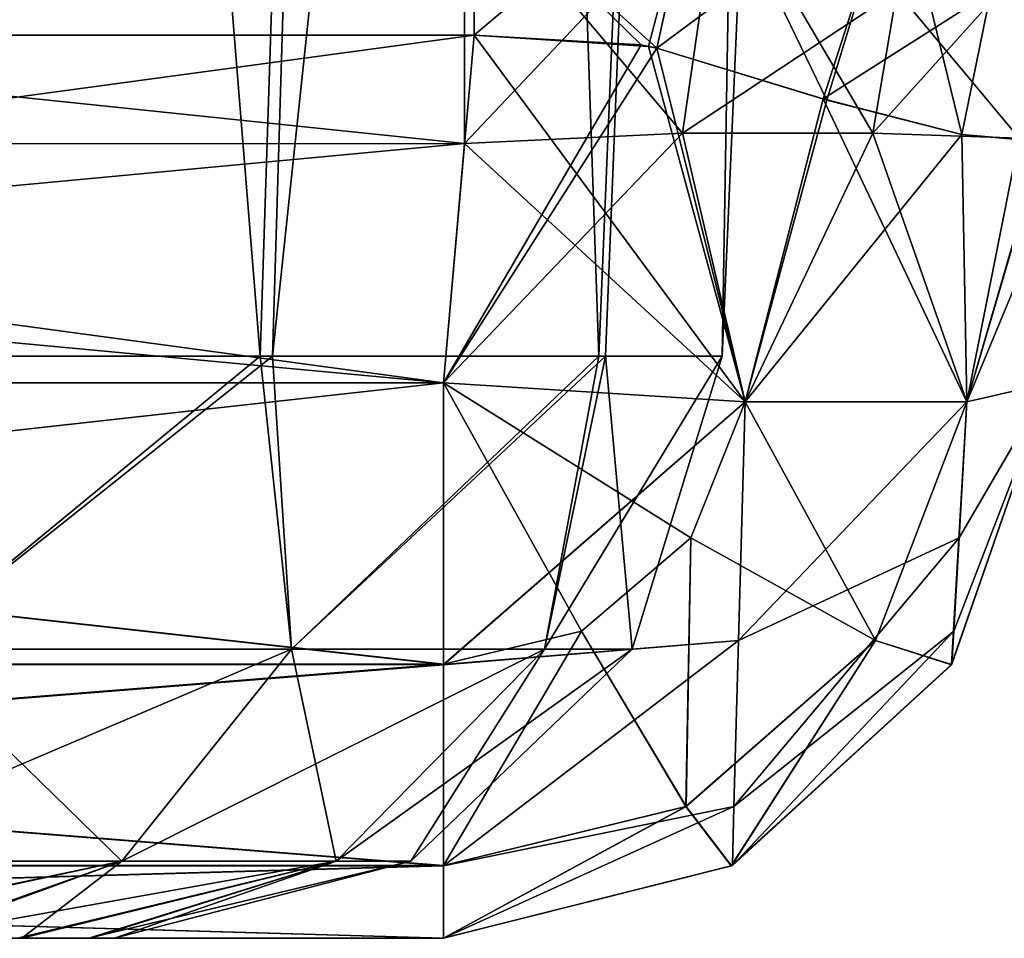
# Model space of a CAD drawing. Header units: millimetres. Extents: x -168 to 168, y -6 to 84.
# Tile 372 of 656: x 40.693 to 41.503, y -3.1 to -2.345. Entities that reach past the tile are written whole.
import ezdxf

# ---------------------------------------------------------------- set-up
doc = ezdxf.new("R2010")
doc.units = ezdxf.units.MM
doc.header["$LTSCALE"] = 65.185185
for name, color, linetype in [('100', 7, 'CONTINUOUS'), ('101', 7, 'CONTINUOUS'), ('104', 7, 'CONTINUOUS'), ('105', 7, 'CONTINUOUS'), ('106', 7, 'CONTINUOUS'), ('112', 7, 'CONTINUOUS'), ('113', 7, 'CONTINUOUS'), ('115', 7, 'CONTINUOUS'), ('116', 7, 'CONTINUOUS'), ('117', 7, 'CONTINUOUS'), ('118', 7, 'CONTINUOUS'), ('12', 7, 'CONTINUOUS'), ('121', 7, 'CONTINUOUS'), ('13', 7, 'CONTINUOUS'), ('19', 7, 'CONTINUOUS'), ('20', 7, 'CONTINUOUS'), ('21', 7, 'CONTINUOUS'), ('22', 7, 'CONTINUOUS'), ('23', 7, 'CONTINUOUS'), ('24', 7, 'CONTINUOUS'), ('25', 7, 'CONTINUOUS'), ('26', 7, 'CONTINUOUS'), ('30', 7, 'CONTINUOUS'), ('31', 7, 'CONTINUOUS'), ('52', 7, 'CONTINUOUS'), ('53', 7, 'CONTINUOUS'), ('582', 7, 'CONTINUOUS'), ('583', 7, 'CONTINUOUS'), ('584', 7, 'CONTINUOUS'), ('585', 7, 'CONTINUOUS'), ('586', 7, 'CONTINUOUS'), ('587', 7, 'CONTINUOUS'), ('588', 7, 'CONTINUOUS'), ('589', 7, 'CONTINUOUS'), ('590', 7, 'CONTINUOUS'), ('591', 7, 'CONTINUOUS'), ('7', 7, 'CONTINUOUS'), ('8', 7, 'CONTINUOUS')]:
    doc.layers.add(name, color=color, linetype=linetype)

msp = doc.modelspace()

# ---------------------------------------------------------------- linework, layer by layer
at = {"layer": '100', "linetype": 'CONTINUOUS'}
for points in [[(41.06682, -2.35794, 124.26868), (38.93318, -2.35794, 124.26868), (41.04183, -2.64358, 124.24369), (41.06682, -2.35794, 124.26868)], [(38.93318, -2.35794, 124.26868), (38.95817, -2.64358, 124.24369), (41.04183, -2.64358, 124.24369), (38.93318, -2.35794, 124.26868)]]:
    msp.add_3dface(points, dxfattribs=at)
at = {"layer": '101', "linetype": 'CONTINUOUS'}
for points in [[(41.06682, -2.35794, 124.26868), (41.04183, -2.64358, 124.24369), (41.2898, -2.65932, 124.17571), (41.06682, -2.35794, 124.26868)], [(41.06682, -2.35794, 124.26868), (41.2898, -2.65932, 124.17571), (41.21023, -2.3673, 124.24665), (41.06682, -2.35794, 124.26868)], [(41.21023, -2.3673, 124.24665), (41.2898, -2.65932, 124.17571), (41.21702, -2.36874, 124.24439), (41.21023, -2.3673, 124.24665)], [(41.21702, -2.36874, 124.24439), (41.2898, -2.65932, 124.17571), (41.35381, -2.41039, 124.1702), (41.21702, -2.36874, 124.24439)], [(41.2898, -2.65932, 124.17571), (41.47195, -2.65932, 123.99356), (41.35381, -2.41039, 124.1702), (41.2898, -2.65932, 124.17571)], [(41.47195, -2.65932, 123.99356), (41.46783, -2.43953, 124.04948), (41.35381, -2.41039, 124.1702), (41.47195, -2.65932, 123.99356)], [(41.53417, -2.44546, 123.91323), (41.46783, -2.43953, 124.04948), (41.47195, -2.65932, 123.99356), (41.53417, -2.44546, 123.91323)], [(41.53993, -2.64358, 123.7456), (41.53417, -2.44546, 123.91323), (41.47195, -2.65932, 123.99356), (41.53993, -2.64358, 123.7456)]]:
    msp.add_3dface(points, dxfattribs=at)
at = {"layer": '104', "linetype": 'CONTINUOUS'}
for points in [[(41.05903, -2.447, 122.64663), (41.23803, -2.43864, 122.67872), (41.04183, -2.64358, 122.66383), (41.05903, -2.447, 122.64663)], [(41.04183, -2.64358, 122.66383), (41.23803, -2.43864, 122.67872), (41.2898, -2.65932, 122.73182), (41.04183, -2.64358, 122.66383)], [(41.23803, -2.43864, 122.67872), (41.3947, -2.43868, 122.7749), (41.2898, -2.65932, 122.73182), (41.23803, -2.43864, 122.67872)], [(41.2898, -2.65932, 122.73182), (41.3947, -2.43868, 122.7749), (41.47195, -2.65932, 122.91397), (41.2898, -2.65932, 122.73182)], [(41.3947, -2.43868, 122.7749), (41.51502, -2.4427, 122.94259), (41.47195, -2.65932, 122.91397), (41.3947, -2.43868, 122.7749)], [(41.51502, -2.4427, 122.94259), (41.55631, -2.45642, 123.14555), (41.47195, -2.65932, 122.91397), (41.51502, -2.4427, 122.94259)], [(41.55631, -2.45642, 123.14555), (41.53993, -2.64358, 123.16193), (41.47195, -2.65932, 122.91397), (41.55631, -2.45642, 123.14555)]]:
    msp.add_3dface(points, dxfattribs=at)
at = {"layer": '105', "linetype": 'CONTINUOUS'}
for points in [[(38.94101, -2.44768, 122.64669), (41.05903, -2.447, 122.64663), (38.95817, -2.64358, 122.66383), (38.94101, -2.44768, 122.64669)], [(41.05903, -2.447, 122.64663), (41.04183, -2.64358, 122.66383), (38.95817, -2.64358, 122.66383), (41.05903, -2.447, 122.64663)]]:
    msp.add_3dface(points, dxfattribs=at)
at = {"layer": '106', "linetype": 'CONTINUOUS'}
for points in [[(41.05898, -2.22616, 122.57301), (41.05903, -2.447, 122.64663), (38.94096, -2.22642, 122.5727), (41.05898, -2.22616, 122.57301)], [(41.05903, -2.447, 122.64663), (38.94101, -2.44768, 122.64669), (38.94096, -2.22642, 122.5727), (41.05903, -2.447, 122.64663)]]:
    msp.add_3dface(points, dxfattribs=at)
at = {"layer": '112', "linetype": 'CONTINUOUS'}
for points in [[(38.95817, -3.1, 123.7456), (38.95817, -3.1, 123.16193), (41.04183, -3.1, 123.16193), (38.95817, -3.1, 123.7456)], [(41.04183, -3.1, 123.7456), (38.95817, -3.1, 123.7456), (41.04183, -3.1, 123.16193), (41.04183, -3.1, 123.7456)]]:
    msp.add_3dface(points, dxfattribs=at)
at = {"layer": '113', "linetype": 'CONTINUOUS'}
for points in [[(41.04183, -2.64358, 124.24369), (38.95817, -2.64358, 124.24369), (38.95817, -2.87519, 124.16306), (41.04183, -2.64358, 124.24369)], [(41.04183, -2.64358, 124.24369), (38.95817, -2.87519, 124.16306), (41.04183, -2.87539, 124.16292), (41.04183, -2.64358, 124.24369)], [(38.95817, -2.87519, 124.16306), (38.95817, -3.04045, 123.98225), (41.04183, -2.87539, 124.16292), (38.95817, -2.87519, 124.16306)], [(41.04183, -2.87539, 124.16292), (38.95817, -3.04045, 123.98225), (41.04183, -3.04057, 123.98203), (41.04183, -2.87539, 124.16292)], [(38.95817, -3.04045, 123.98225), (38.95817, -3.1, 123.7456), (41.04183, -3.04057, 123.98203), (38.95817, -3.04045, 123.98225)], [(38.95817, -3.1, 123.7456), (41.04183, -3.1, 123.7456), (41.04183, -3.04057, 123.98203), (38.95817, -3.1, 123.7456)]]:
    msp.add_3dface(points, dxfattribs=at)
at = {"layer": '115', "linetype": 'CONTINUOUS'}
for points in [[(41.2898, -2.65932, 124.17571), (41.04183, -2.64358, 124.24369), (41.04183, -2.87539, 124.16292), (41.2898, -2.65932, 124.17571)], [(41.53993, -2.64358, 123.7456), (41.46111, -2.84775, 123.85886), (41.45958, -2.87475, 123.7456), (41.53993, -2.64358, 123.7456)], [(41.53993, -2.64358, 123.7456), (41.46549, -2.77108, 123.94868), (41.46111, -2.84775, 123.85886), (41.53993, -2.64358, 123.7456)], [(41.53993, -2.64358, 123.7456), (41.47195, -2.65932, 123.99356), (41.46549, -2.77108, 123.94868), (41.53993, -2.64358, 123.7456)], [(41.2898, -2.65932, 124.17571), (41.04183, -2.87539, 124.16292), (41.28422, -2.85545, 124.10056), (41.2898, -2.65932, 124.17571)], [(41.46549, -2.77108, 123.94868), (41.47195, -2.65932, 123.99356), (41.28422, -2.85545, 124.10056), (41.46549, -2.77108, 123.94868)], [(41.47195, -2.65932, 123.99356), (41.2898, -2.65932, 124.17571), (41.28422, -2.85545, 124.10056), (41.47195, -2.65932, 123.99356)], [(41.46549, -2.77108, 123.94868), (41.28422, -2.85545, 124.10056), (41.28044, -2.99174, 123.94462), (41.46549, -2.77108, 123.94868)], [(41.46111, -2.84775, 123.85886), (41.46549, -2.77108, 123.94868), (41.28044, -2.99174, 123.94462), (41.46111, -2.84775, 123.85886)], [(41.46111, -2.84775, 123.85886), (41.28044, -2.99174, 123.94462), (41.27913, -3.0401, 123.7456), (41.46111, -2.84775, 123.85886)], [(41.45958, -2.87475, 123.7456), (41.46111, -2.84775, 123.85886), (41.27913, -3.0401, 123.7456), (41.45958, -2.87475, 123.7456)], [(41.04183, -2.87539, 124.16292), (41.04183, -3.04057, 123.98203), (41.28422, -2.85545, 124.10056), (41.04183, -2.87539, 124.16292)], [(41.28422, -2.85545, 124.10056), (41.04183, -3.04057, 123.98203), (41.28044, -2.99174, 123.94462), (41.28422, -2.85545, 124.10056)], [(41.04183, -3.04057, 123.98203), (41.04183, -3.1, 123.7456), (41.28044, -2.99174, 123.94462), (41.04183, -3.04057, 123.98203)], [(41.28044, -2.99174, 123.94462), (41.04183, -3.1, 123.7456), (41.27913, -3.0401, 123.7456), (41.28044, -2.99174, 123.94462)]]:
    msp.add_3dface(points, dxfattribs=at)
at = {"layer": '116', "linetype": 'CONTINUOUS'}
for points in [[(41.53993, -2.64358, 123.16193), (41.45958, -2.87475, 123.7456), (41.45916, -2.87539, 123.16193), (41.53993, -2.64358, 123.16193)], [(41.53993, -2.64358, 123.16193), (41.53993, -2.64358, 123.7456), (41.45958, -2.87475, 123.7456), (41.53993, -2.64358, 123.16193)], [(41.45916, -2.87539, 123.16193), (41.27913, -3.0401, 123.7456), (41.27827, -3.04057, 123.16193), (41.45916, -2.87539, 123.16193)], [(41.45958, -2.87475, 123.7456), (41.27913, -3.0401, 123.7456), (41.45916, -2.87539, 123.16193), (41.45958, -2.87475, 123.7456)], [(41.27913, -3.0401, 123.7456), (41.04183, -3.1, 123.7456), (41.27827, -3.04057, 123.16193), (41.27913, -3.0401, 123.7456)], [(41.04183, -3.1, 123.7456), (41.04183, -3.1, 123.16193), (41.27827, -3.04057, 123.16193), (41.04183, -3.1, 123.7456)]]:
    msp.add_3dface(points, dxfattribs=at)
at = {"layer": '117', "linetype": 'CONTINUOUS'}
for points in [[(41.04183, -2.64358, 122.66383), (41.1551, -2.84775, 122.74265), (41.04183, -2.87475, 122.74418), (41.04183, -2.64358, 122.66383)], [(41.04183, -2.64358, 122.66383), (41.24492, -2.77108, 122.73827), (41.1551, -2.84775, 122.74265), (41.04183, -2.64358, 122.66383)], [(41.04183, -2.64358, 122.66383), (41.2898, -2.65932, 122.73182), (41.24492, -2.77108, 122.73827), (41.04183, -2.64358, 122.66383)], [(41.47195, -2.65932, 122.91397), (41.53993, -2.64358, 123.16193), (41.45916, -2.87539, 123.16193), (41.47195, -2.65932, 122.91397)], [(41.24492, -2.77108, 122.73827), (41.2898, -2.65932, 122.73182), (41.3968, -2.85545, 122.91954), (41.24492, -2.77108, 122.73827)], [(41.2898, -2.65932, 122.73182), (41.47195, -2.65932, 122.91397), (41.3968, -2.85545, 122.91954), (41.2898, -2.65932, 122.73182)], [(41.47195, -2.65932, 122.91397), (41.45916, -2.87539, 123.16193), (41.3968, -2.85545, 122.91954), (41.47195, -2.65932, 122.91397)], [(41.1551, -2.84775, 122.74265), (41.24492, -2.77108, 122.73827), (41.24086, -2.99174, 122.92332), (41.1551, -2.84775, 122.74265)], [(41.24492, -2.77108, 122.73827), (41.3968, -2.85545, 122.91954), (41.24086, -2.99174, 122.92332), (41.24492, -2.77108, 122.73827)], [(41.1551, -2.84775, 122.74265), (41.24086, -2.99174, 122.92332), (41.04183, -3.0401, 122.92463), (41.1551, -2.84775, 122.74265)], [(41.04183, -2.87475, 122.74418), (41.1551, -2.84775, 122.74265), (41.04183, -3.0401, 122.92463), (41.04183, -2.87475, 122.74418)], [(41.3968, -2.85545, 122.91954), (41.27827, -3.04057, 123.16193), (41.24086, -2.99174, 122.92332), (41.3968, -2.85545, 122.91954)], [(41.45916, -2.87539, 123.16193), (41.27827, -3.04057, 123.16193), (41.3968, -2.85545, 122.91954), (41.45916, -2.87539, 123.16193)], [(41.24086, -2.99174, 122.92332), (41.04183, -3.1, 123.16193), (41.04183, -3.0401, 122.92463), (41.24086, -2.99174, 122.92332)], [(41.27827, -3.04057, 123.16193), (41.04183, -3.1, 123.16193), (41.24086, -2.99174, 122.92332), (41.27827, -3.04057, 123.16193)]]:
    msp.add_3dface(points, dxfattribs=at)
at = {"layer": '118', "linetype": 'CONTINUOUS'}
for points in [[(38.95817, -2.64358, 122.66383), (41.04183, -2.64358, 122.66383), (41.04183, -2.87475, 122.74418), (38.95817, -2.64358, 122.66383)], [(38.95817, -2.64358, 122.66383), (41.04183, -2.87475, 122.74418), (38.95817, -2.87475, 122.74418), (38.95817, -2.64358, 122.66383)], [(41.04183, -2.87475, 122.74418), (41.04183, -3.0401, 122.92463), (38.95817, -2.87475, 122.74418), (41.04183, -2.87475, 122.74418)], [(38.95817, -2.87475, 122.74418), (41.04183, -3.0401, 122.92463), (38.95817, -3.0401, 122.92463), (38.95817, -2.87475, 122.74418)], [(41.04183, -3.0401, 122.92463), (41.04183, -3.1, 123.16193), (38.95817, -3.0401, 122.92463), (41.04183, -3.0401, 122.92463)], [(41.04183, -3.1, 123.16193), (38.95817, -3.1, 123.16193), (38.95817, -3.0401, 122.92463), (41.04183, -3.1, 123.16193)]]:
    msp.add_3dface(points, dxfattribs=at)
at = {"layer": '12', "linetype": 'CONTINUOUS'}
for points in [[(41.06682, -2.35794, -124.26868), (41.20414, -2.36601, -124.24858), (41.04183, -2.64358, -124.24369), (41.06682, -2.35794, -124.26868)], [(41.20414, -2.36601, -124.24858), (41.21697, -2.36868, -124.24441), (41.04183, -2.64358, -124.24369), (41.20414, -2.36601, -124.24858)], [(41.04183, -2.64358, -124.24369), (41.21697, -2.36868, -124.24441), (41.2898, -2.65932, -124.17571), (41.04183, -2.64358, -124.24369)], [(41.21697, -2.36868, -124.24441), (41.35678, -2.41147, -124.16788), (41.2898, -2.65932, -124.17571), (41.21697, -2.36868, -124.24441)], [(41.35678, -2.41147, -124.16788), (41.46783, -2.43953, -124.04948), (41.2898, -2.65932, -124.17571), (41.35678, -2.41147, -124.16788)], [(41.2898, -2.65932, -124.17571), (41.46783, -2.43953, -124.04948), (41.47195, -2.65932, -123.99356), (41.2898, -2.65932, -124.17571)], [(41.47195, -2.65932, -123.99356), (41.46783, -2.43953, -124.04948), (41.53455, -2.44553, -123.91202), (41.47195, -2.65932, -123.99356)], [(41.55631, -2.45642, -123.76197), (41.47195, -2.65932, -123.99356), (41.53455, -2.44553, -123.91202), (41.55631, -2.45642, -123.76197)], [(41.55631, -2.45642, -123.76197), (41.53993, -2.64358, -123.7456), (41.47195, -2.65932, -123.99356), (41.55631, -2.45642, -123.76197)]]:
    msp.add_3dface(points, dxfattribs=at)
at = {"layer": '121', "linetype": 'CONTINUOUS'}
for points in [[(41.06682, -2.35794, 124.26868), (41.25408, -2.19977, 124.28545), (41.06682, -2.23213, 124.29635), (41.06682, -2.35794, 124.26868)], [(41.06682, -2.35794, 124.26868), (41.21023, -2.3673, 124.24665), (41.25408, -2.19977, 124.28545), (41.06682, -2.35794, 124.26868)], [(41.21023, -2.3673, 124.24665), (41.21702, -2.36874, 124.24439), (41.25408, -2.19977, 124.28545), (41.21023, -2.3673, 124.24665)], [(41.25408, -2.19977, 124.28545), (41.21702, -2.36874, 124.24439), (41.41452, -2.22194, 124.20503), (41.25408, -2.19977, 124.28545)], [(41.21702, -2.36874, 124.24439), (41.35381, -2.41039, 124.1702), (41.41452, -2.22194, 124.20503), (41.21702, -2.36874, 124.24439)], [(41.41452, -2.22194, 124.20503), (41.35381, -2.41039, 124.1702), (41.49151, -2.32247, 124.06605), (41.41452, -2.22194, 124.20503)], [(41.35381, -2.41039, 124.1702), (41.46783, -2.43953, 124.04948), (41.49151, -2.32247, 124.06605), (41.35381, -2.41039, 124.1702)]]:
    msp.add_3dface(points, dxfattribs=at)
at = {"layer": '13', "linetype": 'CONTINUOUS'}
for points in [[(41.25425, -2.19979, -124.28539), (41.21697, -2.36868, -124.24441), (41.06682, -2.23182, -124.29646), (41.25425, -2.19979, -124.28539)], [(41.35678, -2.41147, -124.16788), (41.21697, -2.36868, -124.24441), (41.25425, -2.19979, -124.28539), (41.35678, -2.41147, -124.16788)], [(41.41466, -2.22195, -124.20493), (41.35678, -2.41147, -124.16788), (41.25425, -2.19979, -124.28539), (41.41466, -2.22195, -124.20493)], [(41.46783, -2.43953, -124.04948), (41.35678, -2.41147, -124.16788), (41.41466, -2.22195, -124.20493), (41.46783, -2.43953, -124.04948)], [(41.46783, -2.43953, -124.04948), (41.41466, -2.22195, -124.20493), (41.49151, -2.32247, -124.06605), (41.46783, -2.43953, -124.04948)], [(41.21697, -2.36868, -124.24441), (41.20414, -2.36601, -124.24858), (41.06682, -2.23182, -124.29646), (41.21697, -2.36868, -124.24441)], [(41.20414, -2.36601, -124.24858), (41.06682, -2.35794, -124.26868), (41.06682, -2.23182, -124.29646), (41.20414, -2.36601, -124.24858)]]:
    msp.add_3dface(points, dxfattribs=at)
at = {"layer": '19', "linetype": 'CONTINUOUS'}
for points in [[(41.05903, -2.447, -122.64663), (38.94101, -2.44747, -122.64667), (41.04183, -2.64358, -122.66383), (41.05903, -2.447, -122.64663)], [(38.94101, -2.44747, -122.64667), (38.95817, -2.64358, -122.66383), (41.04183, -2.64358, -122.66383), (38.94101, -2.44747, -122.64667)]]:
    msp.add_3dface(points, dxfattribs=at)
at = {"layer": '20', "linetype": 'CONTINUOUS'}
for points in [[(38.94096, -2.22629, -122.57262), (41.05903, -2.447, -122.64663), (41.05898, -2.22615, -122.57301), (38.94096, -2.22629, -122.57262)], [(38.94096, -2.22629, -122.57262), (38.94101, -2.44747, -122.64667), (41.05903, -2.447, -122.64663), (38.94096, -2.22629, -122.57262)]]:
    msp.add_3dface(points, dxfattribs=at)
at = {"layer": '21', "linetype": 'CONTINUOUS'}
for points in [[(41.23803, -2.43864, -122.67872), (41.05903, -2.447, -122.64663), (41.2898, -2.65932, -122.73182), (41.23803, -2.43864, -122.67872)], [(41.39471, -2.43868, -122.77491), (41.23803, -2.43864, -122.67872), (41.2898, -2.65932, -122.73182), (41.39471, -2.43868, -122.77491)], [(41.47195, -2.65932, -122.91397), (41.39471, -2.43868, -122.77491), (41.2898, -2.65932, -122.73182), (41.47195, -2.65932, -122.91397)], [(41.51502, -2.4427, -122.94259), (41.39471, -2.43868, -122.77491), (41.47195, -2.65932, -122.91397), (41.51502, -2.4427, -122.94259)], [(41.53993, -2.64358, -123.16193), (41.51502, -2.4427, -122.94259), (41.47195, -2.65932, -122.91397), (41.53993, -2.64358, -123.16193)], [(41.05903, -2.447, -122.64663), (41.04183, -2.64358, -122.66383), (41.2898, -2.65932, -122.73182), (41.05903, -2.447, -122.64663)]]:
    msp.add_3dface(points, dxfattribs=at)
at = {"layer": '22', "linetype": 'CONTINUOUS'}
for points in [[(41.04183, -2.64358, -122.66383), (41.15521, -2.84769, -122.74265), (41.24499, -2.77099, -122.73826), (41.04183, -2.64358, -122.66383)], [(41.2898, -2.65932, -122.73182), (41.04183, -2.64358, -122.66383), (41.24499, -2.77099, -122.73826), (41.2898, -2.65932, -122.73182)], [(41.15521, -2.84769, -122.74265), (41.04183, -2.64358, -122.66383), (41.04183, -2.87475, -122.74418), (41.15521, -2.84769, -122.74265)], [(41.53993, -2.64358, -123.16193), (41.47195, -2.65932, -122.91397), (41.45929, -2.87519, -123.16193), (41.53993, -2.64358, -123.16193)], [(41.2898, -2.65932, -122.73182), (41.24499, -2.77099, -122.73826), (41.39691, -2.85527, -122.91954), (41.2898, -2.65932, -122.73182)], [(41.47195, -2.65932, -122.91397), (41.2898, -2.65932, -122.73182), (41.39691, -2.85527, -122.91954), (41.47195, -2.65932, -122.91397)], [(41.47195, -2.65932, -122.91397), (41.39691, -2.85527, -122.91954), (41.45929, -2.87519, -123.16193), (41.47195, -2.65932, -122.91397)], [(41.15521, -2.84769, -122.74265), (41.24104, -2.99164, -122.92331), (41.24499, -2.77099, -122.73826), (41.15521, -2.84769, -122.74265)], [(41.24499, -2.77099, -122.73826), (41.24104, -2.99164, -122.92331), (41.39691, -2.85527, -122.91954), (41.24499, -2.77099, -122.73826)], [(41.04183, -3.0401, -122.92463), (41.15521, -2.84769, -122.74265), (41.04183, -2.87475, -122.74418), (41.04183, -3.0401, -122.92463)], [(41.24104, -2.99164, -122.92331), (41.15521, -2.84769, -122.74265), (41.04183, -3.0401, -122.92463), (41.24104, -2.99164, -122.92331)], [(41.24104, -2.99164, -122.92331), (41.27848, -3.04045, -123.16193), (41.39691, -2.85527, -122.91954), (41.24104, -2.99164, -122.92331)], [(41.39691, -2.85527, -122.91954), (41.27848, -3.04045, -123.16193), (41.45929, -2.87519, -123.16193), (41.39691, -2.85527, -122.91954)], [(41.04183, -3.1, -123.16193), (41.24104, -2.99164, -122.92331), (41.04183, -3.0401, -122.92463), (41.04183, -3.1, -123.16193)], [(41.27848, -3.04045, -123.16193), (41.24104, -2.99164, -122.92331), (41.04183, -3.1, -123.16193), (41.27848, -3.04045, -123.16193)]]:
    msp.add_3dface(points, dxfattribs=at)
at = {"layer": '23', "linetype": 'CONTINUOUS'}
for points in [[(41.53993, -2.64358, -123.7456), (41.45929, -2.87519, -123.16193), (41.45958, -2.87475, -123.7456), (41.53993, -2.64358, -123.7456)], [(41.53993, -2.64358, -123.7456), (41.53993, -2.64358, -123.16193), (41.45929, -2.87519, -123.16193), (41.53993, -2.64358, -123.7456)], [(41.45929, -2.87519, -123.16193), (41.27848, -3.04045, -123.16193), (41.27913, -3.0401, -123.7456), (41.45929, -2.87519, -123.16193)], [(41.45958, -2.87475, -123.7456), (41.45929, -2.87519, -123.16193), (41.27913, -3.0401, -123.7456), (41.45958, -2.87475, -123.7456)], [(41.27848, -3.04045, -123.16193), (41.04183, -3.1, -123.16193), (41.27913, -3.0401, -123.7456), (41.27848, -3.04045, -123.16193)], [(41.27913, -3.0401, -123.7456), (41.04183, -3.1, -123.16193), (41.04183, -3.1, -123.7456), (41.27913, -3.0401, -123.7456)]]:
    msp.add_3dface(points, dxfattribs=at)
at = {"layer": '24', "linetype": 'CONTINUOUS'}
for points in [[(41.04183, -2.64358, -124.24369), (41.2898, -2.65932, -124.17571), (41.04183, -2.87519, -124.16306), (41.04183, -2.64358, -124.24369)], [(41.53993, -2.64358, -123.7456), (41.45958, -2.87475, -123.7456), (41.46111, -2.84769, -123.85897), (41.53993, -2.64358, -123.7456)], [(41.53993, -2.64358, -123.7456), (41.46111, -2.84769, -123.85897), (41.4655, -2.77099, -123.94875), (41.53993, -2.64358, -123.7456)], [(41.47195, -2.65932, -123.99356), (41.53993, -2.64358, -123.7456), (41.4655, -2.77099, -123.94875), (41.47195, -2.65932, -123.99356)], [(41.2898, -2.65932, -124.17571), (41.28423, -2.85527, -124.10068), (41.04183, -2.87519, -124.16306), (41.2898, -2.65932, -124.17571)], [(41.2898, -2.65932, -124.17571), (41.47195, -2.65932, -123.99356), (41.28423, -2.85527, -124.10068), (41.2898, -2.65932, -124.17571)], [(41.47195, -2.65932, -123.99356), (41.4655, -2.77099, -123.94875), (41.28423, -2.85527, -124.10068), (41.47195, -2.65932, -123.99356)], [(41.4655, -2.77099, -123.94875), (41.28045, -2.99164, -123.9448), (41.28423, -2.85527, -124.10068), (41.4655, -2.77099, -123.94875)], [(41.46111, -2.84769, -123.85897), (41.28045, -2.99164, -123.9448), (41.4655, -2.77099, -123.94875), (41.46111, -2.84769, -123.85897)], [(41.46111, -2.84769, -123.85897), (41.27913, -3.0401, -123.7456), (41.28045, -2.99164, -123.9448), (41.46111, -2.84769, -123.85897)], [(41.45958, -2.87475, -123.7456), (41.27913, -3.0401, -123.7456), (41.46111, -2.84769, -123.85897), (41.45958, -2.87475, -123.7456)], [(41.28423, -2.85527, -124.10068), (41.04183, -3.04045, -123.98225), (41.04183, -2.87519, -124.16306), (41.28423, -2.85527, -124.10068)], [(41.28045, -2.99164, -123.9448), (41.04183, -3.04045, -123.98225), (41.28423, -2.85527, -124.10068), (41.28045, -2.99164, -123.9448)], [(41.28045, -2.99164, -123.9448), (41.04183, -3.1, -123.7456), (41.04183, -3.04045, -123.98225), (41.28045, -2.99164, -123.9448)], [(41.27913, -3.0401, -123.7456), (41.04183, -3.1, -123.7456), (41.28045, -2.99164, -123.9448), (41.27913, -3.0401, -123.7456)]]:
    msp.add_3dface(points, dxfattribs=at)
at = {"layer": '25', "linetype": 'CONTINUOUS'}
for points in [[(38.95817, -2.64358, -124.24369), (41.04183, -2.87519, -124.16306), (38.95817, -2.87539, -124.16292), (38.95817, -2.64358, -124.24369)], [(38.95817, -2.64358, -124.24369), (41.04183, -2.64358, -124.24369), (41.04183, -2.87519, -124.16306), (38.95817, -2.64358, -124.24369)], [(41.04183, -2.87519, -124.16306), (41.04183, -3.04045, -123.98225), (38.95817, -2.87539, -124.16292), (41.04183, -2.87519, -124.16306)], [(38.95817, -2.87539, -124.16292), (41.04183, -3.04045, -123.98225), (38.95817, -3.04057, -123.98203), (38.95817, -2.87539, -124.16292)], [(41.04183, -3.04045, -123.98225), (41.04183, -3.1, -123.7456), (38.95817, -3.04057, -123.98203), (41.04183, -3.04045, -123.98225)], [(38.95817, -3.04057, -123.98203), (41.04183, -3.1, -123.7456), (38.95817, -3.1, -123.7456), (38.95817, -3.04057, -123.98203)]]:
    msp.add_3dface(points, dxfattribs=at)
at = {"layer": '26', "linetype": 'CONTINUOUS'}
for points in [[(38.93318, -2.35794, -124.26868), (41.06682, -2.35794, -124.26868), (38.95817, -2.64358, -124.24369), (38.93318, -2.35794, -124.26868)], [(41.06682, -2.35794, -124.26868), (41.04183, -2.64358, -124.24369), (38.95817, -2.64358, -124.24369), (41.06682, -2.35794, -124.26868)]]:
    msp.add_3dface(points, dxfattribs=at)
at = {"layer": '30', "linetype": 'CONTINUOUS'}
for points in [[(41.04183, -2.64358, -122.66383), (38.95817, -2.64358, -122.66383), (38.95817, -2.87475, -122.74418), (41.04183, -2.64358, -122.66383)], [(41.04183, -2.87475, -122.74418), (41.04183, -2.64358, -122.66383), (38.95817, -2.87475, -122.74418), (41.04183, -2.87475, -122.74418)], [(41.04183, -2.87475, -122.74418), (38.95817, -2.87475, -122.74418), (38.95817, -3.0401, -122.92463), (41.04183, -2.87475, -122.74418)], [(41.04183, -3.0401, -122.92463), (41.04183, -2.87475, -122.74418), (38.95817, -3.0401, -122.92463), (41.04183, -3.0401, -122.92463)], [(38.95817, -3.1, -123.16193), (41.04183, -3.0401, -122.92463), (38.95817, -3.0401, -122.92463), (38.95817, -3.1, -123.16193)], [(41.04183, -3.1, -123.16193), (41.04183, -3.0401, -122.92463), (38.95817, -3.1, -123.16193), (41.04183, -3.1, -123.16193)]]:
    msp.add_3dface(points, dxfattribs=at)
at = {"layer": '31', "linetype": 'CONTINUOUS'}
for points in [[(41.04183, -3.1, -123.7456), (41.04183, -3.1, -123.16193), (38.95817, -3.1, -123.16193), (41.04183, -3.1, -123.7456)], [(38.95817, -3.1, -123.7456), (41.04183, -3.1, -123.7456), (38.95817, -3.1, -123.16193), (38.95817, -3.1, -123.7456)]]:
    msp.add_3dface(points, dxfattribs=at)
at = {"layer": '52', "linetype": 'CONTINUOUS'}
for points in [[(41.58895, -2.22246, 122.90996), (41.51502, -2.4427, 122.94259), (41.41423, -2.3218, 122.75338), (41.58895, -2.22246, 122.90996)], [(41.41423, -2.3218, 122.75338), (41.51502, -2.4427, 122.94259), (41.3947, -2.43868, 122.7749), (41.41423, -2.3218, 122.75338)]]:
    msp.add_3dface(points, dxfattribs=at)
at = {"layer": '53', "linetype": 'CONTINUOUS'}
for points in [[(41.23803, -2.43864, 122.67872), (41.05898, -2.22616, 122.57301), (41.26917, -2.22487, 122.60931), (41.23803, -2.43864, 122.67872)], [(41.3947, -2.43868, 122.7749), (41.23803, -2.43864, 122.67872), (41.26917, -2.22487, 122.60931), (41.3947, -2.43868, 122.7749)], [(41.41423, -2.3218, 122.75338), (41.3947, -2.43868, 122.7749), (41.26917, -2.22487, 122.60931), (41.41423, -2.3218, 122.75338)], [(41.05903, -2.447, 122.64663), (41.05898, -2.22616, 122.57301), (41.23803, -2.43864, 122.67872), (41.05903, -2.447, 122.64663)]]:
    msp.add_3dface(points, dxfattribs=at)
at = {"layer": '582', "linetype": 'CONTINUOUS'}
for points in [[(39.24799, -3.1, 39.82838), (40.77135, -3.1, 40), (39.22865, -3.1, 40), (39.24799, -3.1, 39.82838)], [(39.22865, -3.1, 40), (40.77135, -3.1, 40), (40.75201, -3.1, 40.17162), (39.22865, -3.1, 40)], [(39.2287, -3.1, 40.00871), (39.22865, -3.1, 40), (40.75201, -3.1, 40.17162), (39.2287, -3.1, 40.00871)], [(39.24989, -3.1, 40.17973), (39.2287, -3.1, 40.00871), (40.75201, -3.1, 40.17162), (39.24989, -3.1, 40.17973)], [(40.7713, -3.1, 39.99129), (40.77135, -3.1, 40), (39.24799, -3.1, 39.82838), (40.7713, -3.1, 39.99129)], [(40.75011, -3.1, 39.82027), (40.7713, -3.1, 39.99129), (39.24799, -3.1, 39.82838), (40.75011, -3.1, 39.82027)], [(39.30489, -3.1, 39.66561), (40.75011, -3.1, 39.82027), (39.24799, -3.1, 39.82838), (39.30489, -3.1, 39.66561)], [(40.69511, -3.1, 40.33439), (39.24989, -3.1, 40.17973), (40.75201, -3.1, 40.17162), (40.69511, -3.1, 40.33439)], [(39.30838, -3.1, 40.34155), (39.24989, -3.1, 40.17973), (40.69511, -3.1, 40.33439), (39.30838, -3.1, 40.34155)], [(40.69162, -3.1, 39.65845), (40.75011, -3.1, 39.82027), (39.30489, -3.1, 39.66561), (40.69162, -3.1, 39.65845)], [(40.60371, -3.1, 40.48011), (39.30838, -3.1, 40.34155), (40.69511, -3.1, 40.33439), (40.60371, -3.1, 40.48011)]]:
    msp.add_3dface(points, dxfattribs=at)
at = {"layer": '583', "linetype": 'CONTINUOUS'}
for points in [[(40.47804, -2.62181, 38.82246), (40.891, -2.62181, 39.09377), (40.59846, -2.86249, 38.96344), (40.47804, -2.62181, 38.82246)], [(40.59846, -2.86249, 38.96344), (40.891, -2.62181, 39.09377), (40.91689, -2.86249, 39.23064), (40.59846, -2.86249, 38.96344)], [(40.891, -2.62181, 39.09377), (41.16927, -2.62181, 39.50208), (40.91689, -2.86249, 39.23064), (40.891, -2.62181, 39.09377)], [(40.91689, -2.86249, 39.23064), (41.16927, -2.62181, 39.50208), (41.12473, -2.86249, 39.59063), (40.91689, -2.86249, 39.23064)], [(41.16927, -2.62181, 39.50208), (41.2708, -2.62181, 39.98565), (41.12473, -2.86249, 39.59063), (41.16927, -2.62181, 39.50208)], [(41.2708, -2.62181, 39.98565), (41.27086, -2.62181, 39.99282), (41.12473, -2.86249, 39.59063), (41.2708, -2.62181, 39.98565)], [(41.12473, -2.86249, 39.59063), (41.27088, -2.62181, 40), (41.19691, -2.86249, 40), (41.12473, -2.86249, 39.59063)], [(41.27086, -2.62181, 39.99282), (41.27088, -2.62181, 40), (41.12473, -2.86249, 39.59063), (41.27086, -2.62181, 39.99282)], [(40.5074, -3.03673, 39.12115), (40.59846, -2.86249, 38.96344), (40.91689, -2.86249, 39.23064), (40.5074, -3.03673, 39.12115)], [(40.77739, -3.03673, 39.34769), (40.5074, -3.03673, 39.12115), (40.91689, -2.86249, 39.23064), (40.77739, -3.03673, 39.34769)], [(40.77739, -3.03673, 39.34769), (40.91689, -2.86249, 39.23064), (41.12473, -2.86249, 39.59063), (40.77739, -3.03673, 39.34769)], [(40.95361, -3.03673, 39.65292), (40.77739, -3.03673, 39.34769), (41.12473, -2.86249, 39.59063), (40.95361, -3.03673, 39.65292)], [(40.95361, -3.03673, 39.65292), (41.12473, -2.86249, 39.59063), (41.19691, -2.86249, 40), (40.95361, -3.03673, 39.65292)], [(41.01481, -3.03673, 40), (40.95361, -3.03673, 39.65292), (41.19691, -2.86249, 40), (41.01481, -3.03673, 40)], [(40.77739, -3.03673, 39.34769), (40.47595, -3.1, 39.393), (40.5074, -3.03673, 39.12115), (40.77739, -3.03673, 39.34769)], [(40.59873, -3.1, 39.51369), (40.47595, -3.1, 39.393), (40.77739, -3.03673, 39.34769), (40.59873, -3.1, 39.51369)], [(40.69162, -3.1, 39.65845), (40.59873, -3.1, 39.51369), (40.95361, -3.03673, 39.65292), (40.69162, -3.1, 39.65845)], [(40.95361, -3.03673, 39.65292), (40.59873, -3.1, 39.51369), (40.77739, -3.03673, 39.34769), (40.95361, -3.03673, 39.65292)], [(40.75011, -3.1, 39.82027), (40.69162, -3.1, 39.65845), (40.95361, -3.03673, 39.65292), (40.75011, -3.1, 39.82027)], [(40.7713, -3.1, 39.99129), (40.75011, -3.1, 39.82027), (41.01481, -3.03673, 40), (40.7713, -3.1, 39.99129)], [(41.01481, -3.03673, 40), (40.75011, -3.1, 39.82027), (40.95361, -3.03673, 39.65292), (41.01481, -3.03673, 40)], [(40.77135, -3.1, 40), (40.7713, -3.1, 39.99129), (41.01481, -3.03673, 40), (40.77135, -3.1, 40)]]:
    msp.add_3dface(points, dxfattribs=at)
at = {"layer": '584', "linetype": 'CONTINUOUS'}
for points in [[(40.90118, -2.62181, 40.89611), (40.49131, -2.62181, 41.17207), (40.59846, -2.86249, 41.03656), (40.90118, -2.62181, 40.89611)], [(40.91689, -2.86249, 40.76936), (40.90118, -2.62181, 40.89611), (40.59846, -2.86249, 41.03656), (40.91689, -2.86249, 40.76936)], [(41.17482, -2.62181, 40.48469), (40.90118, -2.62181, 40.89611), (40.91689, -2.86249, 40.76936), (41.17482, -2.62181, 40.48469)], [(41.12473, -2.86249, 40.40937), (41.17482, -2.62181, 40.48469), (40.91689, -2.86249, 40.76936), (41.12473, -2.86249, 40.40937)], [(41.19691, -2.86249, 40), (41.17482, -2.62181, 40.48469), (41.12473, -2.86249, 40.40937), (41.19691, -2.86249, 40)], [(41.19691, -2.86249, 40), (41.27088, -2.62181, 40), (41.17482, -2.62181, 40.48469), (41.19691, -2.86249, 40)], [(40.5074, -3.03673, 40.87885), (40.77739, -3.03673, 40.65231), (40.59846, -2.86249, 41.03656), (40.5074, -3.03673, 40.87885)], [(40.77739, -3.03673, 40.65231), (40.91689, -2.86249, 40.76936), (40.59846, -2.86249, 41.03656), (40.77739, -3.03673, 40.65231)], [(40.77739, -3.03673, 40.65231), (40.95361, -3.03673, 40.34708), (40.91689, -2.86249, 40.76936), (40.77739, -3.03673, 40.65231)], [(40.95361, -3.03673, 40.34708), (41.12473, -2.86249, 40.40937), (40.91689, -2.86249, 40.76936), (40.95361, -3.03673, 40.34708)], [(40.95361, -3.03673, 40.34708), (41.01481, -3.03673, 40), (41.12473, -2.86249, 40.40937), (40.95361, -3.03673, 40.34708)], [(41.01481, -3.03673, 40), (41.19691, -2.86249, 40), (41.12473, -2.86249, 40.40937), (41.01481, -3.03673, 40)], [(40.5074, -3.03673, 40.87885), (40.48237, -3.1, 40.60191), (40.77739, -3.03673, 40.65231), (40.5074, -3.03673, 40.87885)], [(40.48237, -3.1, 40.60191), (40.60371, -3.1, 40.48011), (40.77739, -3.03673, 40.65231), (40.48237, -3.1, 40.60191)], [(40.60371, -3.1, 40.48011), (40.69511, -3.1, 40.33439), (40.77739, -3.03673, 40.65231), (40.60371, -3.1, 40.48011)], [(40.69511, -3.1, 40.33439), (40.75201, -3.1, 40.17162), (40.95361, -3.03673, 40.34708), (40.69511, -3.1, 40.33439)], [(40.77739, -3.03673, 40.65231), (40.69511, -3.1, 40.33439), (40.95361, -3.03673, 40.34708), (40.77739, -3.03673, 40.65231)], [(40.75201, -3.1, 40.17162), (40.77135, -3.1, 40), (40.95361, -3.03673, 40.34708), (40.75201, -3.1, 40.17162)], [(40.77135, -3.1, 40), (41.01481, -3.03673, 40), (40.95361, -3.03673, 40.34708), (40.77135, -3.1, 40)]]:
    msp.add_3dface(points, dxfattribs=at)
at = {"layer": '585', "linetype": 'CONTINUOUS'}
for points in [[(40.55558, 1.52181, 41.34128), (40.49131, -2.62181, 41.17207), (41.02657, 1.52181, 41.02657), (40.55558, 1.52181, 41.34128)], [(40.49131, -2.62181, 41.17207), (40.90118, -2.62181, 40.89611), (41.02657, 1.52181, 41.02657), (40.49131, -2.62181, 41.17207)], [(41.02657, 1.52181, 41.02657), (40.90118, -2.62181, 40.89611), (41.34128, 1.52181, 40.55558), (41.02657, 1.52181, 41.02657)], [(40.90118, -2.62181, 40.89611), (41.17482, -2.62181, 40.48469), (41.34128, 1.52181, 40.55558), (40.90118, -2.62181, 40.89611)], [(41.17482, -2.62181, 40.48469), (41.27088, -2.62181, 40), (41.34128, 1.52181, 40.55558), (41.17482, -2.62181, 40.48469)], [(41.34128, 1.52181, 40.55558), (41.27088, -2.62181, 40), (41.45179, 1.52181, 40), (41.34128, 1.52181, 40.55558)]]:
    msp.add_3dface(points, dxfattribs=at)
at = {"layer": '586', "linetype": 'CONTINUOUS'}
for points in [[(40.891, -2.62181, 39.09377), (40.47804, -2.62181, 38.82246), (40.55558, 1.52181, 38.65872), (40.891, -2.62181, 39.09377)], [(41.02657, 1.52181, 38.97343), (40.891, -2.62181, 39.09377), (40.55558, 1.52181, 38.65872), (41.02657, 1.52181, 38.97343)], [(41.16927, -2.62181, 39.50208), (40.891, -2.62181, 39.09377), (41.02657, 1.52181, 38.97343), (41.16927, -2.62181, 39.50208)], [(41.34128, 1.52181, 39.44442), (41.16927, -2.62181, 39.50208), (41.02657, 1.52181, 38.97343), (41.34128, 1.52181, 39.44442)], [(41.2708, -2.62181, 39.98565), (41.16927, -2.62181, 39.50208), (41.34128, 1.52181, 39.44442), (41.2708, -2.62181, 39.98565)], [(41.27086, -2.62181, 39.99282), (41.2708, -2.62181, 39.98565), (41.45179, 1.52181, 40), (41.27086, -2.62181, 39.99282)], [(41.45179, 1.52181, 40), (41.2708, -2.62181, 39.98565), (41.34128, 1.52181, 39.44442), (41.45179, 1.52181, 40)], [(41.27088, -2.62181, 40), (41.27086, -2.62181, 39.99282), (41.45179, 1.52181, 40), (41.27088, -2.62181, 40)]]:
    msp.add_3dface(points, dxfattribs=at)
at = {"layer": '587', "linetype": 'CONTINUOUS'}
for points in [[(39.2287, -3.1, -39.99129), (39.22865, -3.1, -40), (40.75201, -3.1, -39.82838), (39.2287, -3.1, -39.99129)], [(39.22865, -3.1, -40), (40.77135, -3.1, -40), (40.75201, -3.1, -39.82838), (39.22865, -3.1, -40)], [(39.24799, -3.1, -40.17162), (40.77135, -3.1, -40), (39.22865, -3.1, -40), (39.24799, -3.1, -40.17162)], [(39.24989, -3.1, -39.82027), (39.2287, -3.1, -39.99129), (40.75201, -3.1, -39.82838), (39.24989, -3.1, -39.82027)], [(40.7713, -3.1, -40.00871), (40.77135, -3.1, -40), (39.24799, -3.1, -40.17162), (40.7713, -3.1, -40.00871)], [(40.75011, -3.1, -40.17973), (40.7713, -3.1, -40.00871), (39.24799, -3.1, -40.17162), (40.75011, -3.1, -40.17973)], [(39.30489, -3.1, -40.33439), (40.75011, -3.1, -40.17973), (39.24799, -3.1, -40.17162), (39.30489, -3.1, -40.33439)], [(39.30838, -3.1, -39.65845), (39.24989, -3.1, -39.82027), (40.69511, -3.1, -39.66561), (39.30838, -3.1, -39.65845)], [(40.69511, -3.1, -39.66561), (39.24989, -3.1, -39.82027), (40.75201, -3.1, -39.82838), (40.69511, -3.1, -39.66561)], [(40.69162, -3.1, -40.34155), (40.75011, -3.1, -40.17973), (39.30489, -3.1, -40.33439), (40.69162, -3.1, -40.34155)], [(40.60371, -3.1, -39.51989), (39.30838, -3.1, -39.65845), (40.69511, -3.1, -39.66561), (40.60371, -3.1, -39.51989)]]:
    msp.add_3dface(points, dxfattribs=at)
at = {"layer": '588', "linetype": 'CONTINUOUS'}
for points in [[(40.47804, -2.62181, -41.17754), (40.891, -2.62181, -40.90623), (40.59846, -2.86249, -41.03656), (40.47804, -2.62181, -41.17754)], [(40.59846, -2.86249, -41.03656), (40.891, -2.62181, -40.90623), (40.91689, -2.86249, -40.76936), (40.59846, -2.86249, -41.03656)], [(40.891, -2.62181, -40.90623), (41.16927, -2.62181, -40.49792), (40.91689, -2.86249, -40.76936), (40.891, -2.62181, -40.90623)], [(40.91689, -2.86249, -40.76936), (41.16927, -2.62181, -40.49792), (41.12473, -2.86249, -40.40937), (40.91689, -2.86249, -40.76936)], [(41.27086, -2.62181, -40.00718), (41.27088, -2.62181, -40), (41.12473, -2.86249, -40.40937), (41.27086, -2.62181, -40.00718)], [(41.12473, -2.86249, -40.40937), (41.27088, -2.62181, -40), (41.19691, -2.86249, -40), (41.12473, -2.86249, -40.40937)], [(41.2708, -2.62181, -40.01435), (41.27086, -2.62181, -40.00718), (41.12473, -2.86249, -40.40937), (41.2708, -2.62181, -40.01435)], [(41.16927, -2.62181, -40.49792), (41.2708, -2.62181, -40.01435), (41.12473, -2.86249, -40.40937), (41.16927, -2.62181, -40.49792)], [(40.77739, -3.03673, -40.65231), (40.5074, -3.03673, -40.87885), (40.91689, -2.86249, -40.76936), (40.77739, -3.03673, -40.65231)], [(40.5074, -3.03673, -40.87885), (40.59846, -2.86249, -41.03656), (40.91689, -2.86249, -40.76936), (40.5074, -3.03673, -40.87885)], [(40.95361, -3.03673, -40.34708), (40.77739, -3.03673, -40.65231), (41.12473, -2.86249, -40.40937), (40.95361, -3.03673, -40.34708)], [(40.77739, -3.03673, -40.65231), (40.91689, -2.86249, -40.76936), (41.12473, -2.86249, -40.40937), (40.77739, -3.03673, -40.65231)], [(41.01481, -3.03673, -40), (40.95361, -3.03673, -40.34708), (41.19691, -2.86249, -40), (41.01481, -3.03673, -40)], [(40.95361, -3.03673, -40.34708), (41.12473, -2.86249, -40.40937), (41.19691, -2.86249, -40), (40.95361, -3.03673, -40.34708)], [(40.59873, -3.1, -40.48631), (40.47595, -3.1, -40.607), (40.77739, -3.03673, -40.65231), (40.59873, -3.1, -40.48631)], [(40.77739, -3.03673, -40.65231), (40.47595, -3.1, -40.607), (40.5074, -3.03673, -40.87885), (40.77739, -3.03673, -40.65231)], [(40.95361, -3.03673, -40.34708), (40.59873, -3.1, -40.48631), (40.77739, -3.03673, -40.65231), (40.95361, -3.03673, -40.34708)], [(40.69162, -3.1, -40.34155), (40.59873, -3.1, -40.48631), (40.95361, -3.03673, -40.34708), (40.69162, -3.1, -40.34155)], [(40.75011, -3.1, -40.17973), (40.69162, -3.1, -40.34155), (40.95361, -3.03673, -40.34708), (40.75011, -3.1, -40.17973)], [(41.01481, -3.03673, -40), (40.75011, -3.1, -40.17973), (40.95361, -3.03673, -40.34708), (41.01481, -3.03673, -40)], [(40.7713, -3.1, -40.00871), (40.75011, -3.1, -40.17973), (41.01481, -3.03673, -40), (40.7713, -3.1, -40.00871)], [(40.77135, -3.1, -40), (40.7713, -3.1, -40.00871), (41.01481, -3.03673, -40), (40.77135, -3.1, -40)]]:
    msp.add_3dface(points, dxfattribs=at)
at = {"layer": '589', "linetype": 'CONTINUOUS'}
for points in [[(40.90118, -2.62181, -39.10389), (40.49131, -2.62181, -38.82793), (40.59846, -2.86249, -38.96344), (40.90118, -2.62181, -39.10389)], [(40.91689, -2.86249, -39.23064), (40.90118, -2.62181, -39.10389), (40.59846, -2.86249, -38.96344), (40.91689, -2.86249, -39.23064)], [(41.17482, -2.62181, -39.51531), (40.90118, -2.62181, -39.10389), (40.91689, -2.86249, -39.23064), (41.17482, -2.62181, -39.51531)], [(41.12473, -2.86249, -39.59063), (41.17482, -2.62181, -39.51531), (40.91689, -2.86249, -39.23064), (41.12473, -2.86249, -39.59063)], [(41.19691, -2.86249, -40), (41.17482, -2.62181, -39.51531), (41.12473, -2.86249, -39.59063), (41.19691, -2.86249, -40)], [(41.19691, -2.86249, -40), (41.27088, -2.62181, -40), (41.17482, -2.62181, -39.51531), (41.19691, -2.86249, -40)], [(40.5074, -3.03673, -39.12115), (40.77739, -3.03673, -39.34769), (40.59846, -2.86249, -38.96344), (40.5074, -3.03673, -39.12115)], [(40.77739, -3.03673, -39.34769), (40.91689, -2.86249, -39.23064), (40.59846, -2.86249, -38.96344), (40.77739, -3.03673, -39.34769)], [(40.77739, -3.03673, -39.34769), (40.95361, -3.03673, -39.65292), (40.91689, -2.86249, -39.23064), (40.77739, -3.03673, -39.34769)], [(40.95361, -3.03673, -39.65292), (41.12473, -2.86249, -39.59063), (40.91689, -2.86249, -39.23064), (40.95361, -3.03673, -39.65292)], [(40.95361, -3.03673, -39.65292), (41.01481, -3.03673, -40), (41.12473, -2.86249, -39.59063), (40.95361, -3.03673, -39.65292)], [(41.01481, -3.03673, -40), (41.19691, -2.86249, -40), (41.12473, -2.86249, -39.59063), (41.01481, -3.03673, -40)], [(40.48237, -3.1, -39.39809), (40.60371, -3.1, -39.51989), (40.77739, -3.03673, -39.34769), (40.48237, -3.1, -39.39809)], [(40.5074, -3.03673, -39.12115), (40.48237, -3.1, -39.39809), (40.77739, -3.03673, -39.34769), (40.5074, -3.03673, -39.12115)], [(40.60371, -3.1, -39.51989), (40.69511, -3.1, -39.66561), (40.77739, -3.03673, -39.34769), (40.60371, -3.1, -39.51989)], [(40.69511, -3.1, -39.66561), (40.75201, -3.1, -39.82838), (40.95361, -3.03673, -39.65292), (40.69511, -3.1, -39.66561)], [(40.77739, -3.03673, -39.34769), (40.69511, -3.1, -39.66561), (40.95361, -3.03673, -39.65292), (40.77739, -3.03673, -39.34769)], [(40.75201, -3.1, -39.82838), (40.77135, -3.1, -40), (40.95361, -3.03673, -39.65292), (40.75201, -3.1, -39.82838)], [(40.77135, -3.1, -40), (41.01481, -3.03673, -40), (40.95361, -3.03673, -39.65292), (40.77135, -3.1, -40)]]:
    msp.add_3dface(points, dxfattribs=at)
at = {"layer": '590', "linetype": 'CONTINUOUS'}
for points in [[(40.55558, 1.52181, -38.65872), (40.49131, -2.62181, -38.82793), (41.02657, 1.52181, -38.97343), (40.55558, 1.52181, -38.65872)], [(40.49131, -2.62181, -38.82793), (40.90118, -2.62181, -39.10389), (41.02657, 1.52181, -38.97343), (40.49131, -2.62181, -38.82793)], [(40.90118, -2.62181, -39.10389), (41.17482, -2.62181, -39.51531), (41.34128, 1.52181, -39.44442), (40.90118, -2.62181, -39.10389)], [(41.02657, 1.52181, -38.97343), (40.90118, -2.62181, -39.10389), (41.34128, 1.52181, -39.44442), (41.02657, 1.52181, -38.97343)], [(41.17482, -2.62181, -39.51531), (41.27088, -2.62181, -40), (41.34128, 1.52181, -39.44442), (41.17482, -2.62181, -39.51531)], [(41.34128, 1.52181, -39.44442), (41.27088, -2.62181, -40), (41.45179, 1.52181, -40), (41.34128, 1.52181, -39.44442)]]:
    msp.add_3dface(points, dxfattribs=at)
at = {"layer": '591', "linetype": 'CONTINUOUS'}
for points in [[(40.891, -2.62181, -40.90623), (40.47804, -2.62181, -41.17754), (40.55558, 1.52181, -41.34128), (40.891, -2.62181, -40.90623)], [(41.02657, 1.52181, -41.02657), (40.891, -2.62181, -40.90623), (40.55558, 1.52181, -41.34128), (41.02657, 1.52181, -41.02657)], [(41.16927, -2.62181, -40.49792), (40.891, -2.62181, -40.90623), (41.02657, 1.52181, -41.02657), (41.16927, -2.62181, -40.49792)], [(41.34128, 1.52181, -40.55558), (41.16927, -2.62181, -40.49792), (41.02657, 1.52181, -41.02657), (41.34128, 1.52181, -40.55558)], [(41.2708, -2.62181, -40.01435), (41.16927, -2.62181, -40.49792), (41.34128, 1.52181, -40.55558), (41.2708, -2.62181, -40.01435)], [(41.45179, 1.52181, -40), (41.2708, -2.62181, -40.01435), (41.34128, 1.52181, -40.55558), (41.45179, 1.52181, -40)], [(41.27086, -2.62181, -40.00718), (41.2708, -2.62181, -40.01435), (41.45179, 1.52181, -40), (41.27086, -2.62181, -40.00718)], [(41.27088, -2.62181, -40), (41.27086, -2.62181, -40.00718), (41.45179, 1.52181, -40), (41.27088, -2.62181, -40)]]:
    msp.add_3dface(points, dxfattribs=at)
at = {"layer": '7', "linetype": 'CONTINUOUS'}
for points in [[(41.05903, -2.447, -122.64663), (41.26917, -2.22488, -122.60932), (41.05898, -2.22615, -122.57301), (41.05903, -2.447, -122.64663)], [(41.23803, -2.43864, -122.67872), (41.26917, -2.22488, -122.60932), (41.05903, -2.447, -122.64663), (41.23803, -2.43864, -122.67872)], [(41.23803, -2.43864, -122.67872), (41.41423, -2.3218, -122.75338), (41.26917, -2.22488, -122.60932), (41.23803, -2.43864, -122.67872)], [(41.39471, -2.43868, -122.77491), (41.41423, -2.3218, -122.75338), (41.23803, -2.43864, -122.67872), (41.39471, -2.43868, -122.77491)]]:
    msp.add_3dface(points, dxfattribs=at)
at = {"layer": '8', "linetype": 'CONTINUOUS'}
for points in [[(41.58895, -2.22246, -122.90996), (41.39471, -2.43868, -122.77491), (41.51502, -2.4427, -122.94259), (41.58895, -2.22246, -122.90996)], [(41.41423, -2.3218, -122.75338), (41.39471, -2.43868, -122.77491), (41.58895, -2.22246, -122.90996), (41.41423, -2.3218, -122.75338)]]:
    msp.add_3dface(points, dxfattribs=at)

doc.saveas('drawing.dxf')
